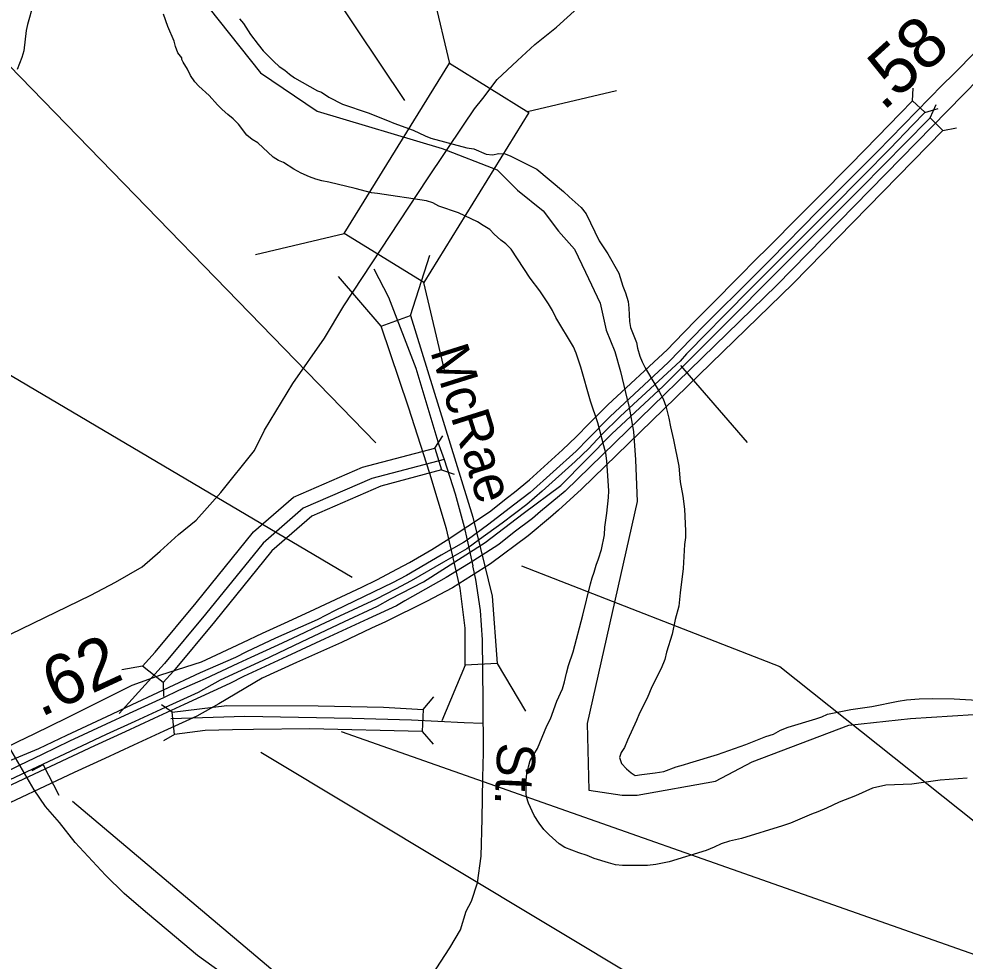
# Model space of a CAD drawing. Extents: x 2290055 to 2389491, y 66597 to 237875.
# Drawn here: x 2319601 to 2321946, y 184954 to 187289 of the extents above; entities that cross this region are included whole.
import ezdxf

# ---------------------------------------------------------------- set-up
doc = ezdxf.new("R2010")
doc.units = 0
for name, color, linetype in [('Exist Boundary Political City Limit New', 7, 'Continuous'), ('Exist Hydrographic Creek Double Shore', 7, 'Continuous'), ('Exist Railroad Mainline', 7, 'Continuous'), ('Exist Road Non-System Structure Non-Sys Other Number Label', 7, 'Continuous'), ('Exist Road Non-System Type 51', 7, 'Continuous'), ('Exist Road Non-System Type 51 Label', 7, 'Continuous'), ('Exist Road Primary Interstate Ramp 1 Lane Attributed', 7, 'Continuous'), ('Exist Road Primary US Divided Attributed', 7, 'Continuous'), ('Exist Road Primary US Mileage Hundredths English Label', 7, 'Continuous'), ('Exist Road Primary US Structure Cantilever Sign CELL', 7, 'Continuous'), ('Exist Road Primary US Structure Cantilever Sign Number Label', 7, 'Continuous'), ('Exist Road Primary US Structure Culvert Number Label', 7, 'Continuous'), ('Exist Road Primary US Structure Ovrhead Sign CELL', 7, 'Continuous'), ('Exist Road Primary US Structure Standard Bridge CELL', 7, 'Continuous'), ('Exist Road Primary US Structure Standard Bridge Number Label', 7, 'Continuous'), ('Exist Road Secondary Structure Standard Bridge CELL', 7, 'Continuous'), ('Exist Road Secondary Type 51 Attributed', 7, 'Continuous'), ('Map Preparation Boundary City Limit Buffer Line', 7, 'Continuous')]:
    doc.layers.add(name, color=color, linetype=linetype)

msp = doc.modelspace()

# ---------------------------------------------------------------- linework, layer by layer
at = {"layer": 'Exist Boundary Political City Limit New'}
msp.add_lwpolyline([(2320071.5, 187316.7), (2320199.5, 187155.5), (2320340, 187060.4), (2320649.8, 186968), (2320786.2, 186915.7), (2320836.8, 186865.3), (2320900.8, 186813.8), (2320938.8, 186763.3), (2320978.5, 186719.1), (2321005.5, 186661.4), (2321042, 186585.1), (2321056.5, 186517.9), (2321078.5, 186464.8), (2321092.5, 186415.3), (2321104.5, 186363.8), (2321114, 186326.1), (2321124.5, 186266.5), (2321129.2, 186196.7), (2321133.2, 186093.1), (2321009.2, 185543.3), (2321013.5, 185378), (2321096, 185365.6), (2321133.2, 185365.6), (2321327.8, 185400.5), (2321418.2, 185448.2), (2321658, 185539.2), (2321810.8, 185555.7), (2322071.2, 185572.3)], dxfattribs=at)
at = {"layer": 'Exist Hydrographic Creek Double Shore'}
for points in [[(2319636, 187325.3), (2319622, 187275.6), (2319619, 187260.7), (2319613, 187210.2), (2319608.2, 187194), (2319596.5, 187163.6)], [(2320026.5, 187148.9), (2320018.5, 187165.1), (2320008.5, 187181.8), (2320005.2, 187188.5), (2320004.7, 187192.7), (2319995.2, 187205), (2319989.5, 187221.1), (2319985.5, 187234), (2319970.2, 187270.8), (2319959.7, 187300.9)], [(2320148, 187289.6), (2320157.5, 187277.8), (2320175, 187251.1), (2320194.2, 187225.5), (2320206.7, 187210.5), (2320232.5, 187183.9), (2320246.5, 187171.8), (2320260.2, 187162.2), (2320271.7, 187152.3), (2320284.2, 187143.1), (2320341.2, 187111.2), (2320351, 187107.7), (2320369, 187095.6), (2320403.5, 187078.3), (2320466.7, 187056.6), (2320514.5, 187037.8), (2320530, 187030.7), (2320578.5, 187013.6), (2320608, 186999.5), (2320622, 186993.8), (2320711.5, 186969.6), (2320728.5, 186967.3), (2320759.5, 186954.3), (2320775, 186952.7), (2320791, 186955.8), (2320806, 186955.1), (2320820.5, 186949.1), (2320870.2, 186924.5), (2320884.5, 186916.6), (2320951.2, 186861.7), (2320965.2, 186848.1), (2320994.5, 186821.7), (2321007, 186806.5), (2321039.7, 186739.6), (2321061.2, 186707.4), (2321088, 186658.9)], [(2321032, 185935.9), (2321038, 185951.4), (2321045, 185974.3), (2321052.2, 186010.6), (2321053.7, 186030.1), (2321058.7, 186064.8), (2321062.7, 186103.3), (2321063, 186119.8), (2321058.5, 186194), (2321056.2, 186213.3), (2321050.7, 186231.4), (2321036, 186288.6), (2321018, 186342.1), (2320994, 186426.2), (2320982, 186461), (2320975.5, 186476.5), (2320932.2, 186549.3), (2320923.5, 186566.4), (2320913.5, 186583), (2320892, 186615.2), (2320868.7, 186647.1), (2320821.2, 186718.9), (2320808, 186731.9), (2320795.7, 186740.7), (2320779.2, 186755.7), (2320768.7, 186767.7), (2320751.7, 186777.4), (2320737.7, 186786.5), (2320690.5, 186808.5), (2320642, 186825.5), (2320627, 186833.4), (2320611.5, 186838.2), (2320490.2, 186856.7), (2320474.7, 186858.4), (2320434.5, 186869.4), (2320369, 186884.5), (2320352, 186887.7), (2320336.7, 186891.9), (2320321.2, 186897.7), (2320301, 186907.3), (2320282.2, 186916.7), (2320256.5, 186933.1), (2320244.2, 186938.5), (2320231.2, 186946.6), (2320193, 186982), (2320179, 186990.1), (2320166.2, 187001.4), (2320145.2, 187028.5), (2320132.5, 187041.7), (2320118.5, 187052.3), (2320104.7, 187064.7), (2320093, 187076.2), (2320072.5, 187099.5), (2320047, 187122.4), (2320037, 187133.6), (2320026.5, 187148.9)], [(2321088, 186658.9), (2321097.7, 186626.9), (2321105, 186610.5), (2321111.2, 186589.2), (2321113, 186572.4), (2321114.5, 186539.8), (2321117.2, 186524.5), (2321132, 186487.8), (2321134.5, 186473), (2321140, 186453.8), (2321145.7, 186439.2), (2321153.2, 186424.8), (2321189.2, 186364.7), (2321198, 186347.8), (2321204.2, 186329.7), (2321211.7, 186299.8), (2321216, 186278.3), (2321223.7, 186245.9), (2321236.5, 186180.8), (2321240, 186142.5), (2321246.7, 186106.9), (2321251.2, 186074.5), (2321253.5, 186020.3), (2321253.2, 186004.5), (2321250.5, 185986.4), (2321247.2, 185927.6), (2321239.7, 185866.9), (2321236.7, 185834.3), (2321227.7, 185800.8), (2321220.5, 185764.8), (2321206, 185720.3), (2321201.7, 185702), (2321193, 185679.9), (2321169.5, 185634.3), (2321158, 185606.2), (2321139.5, 185569.2), (2321132.2, 185551), (2321109.5, 185501.7), (2321102.5, 185484), (2321094.2, 185471.2), (2321089.5, 185459.1), (2321095, 185444.1), (2321107, 185430.8), (2321118.7, 185420.8), (2321128.5, 185414.1), (2321145, 185417.2), (2321178.2, 185420.8), (2321199.5, 185424.5), (2321230.5, 185435.9), (2321248.2, 185440.4), (2321264, 185446), (2321332.5, 185466.2), (2321403.2, 185491.4), (2321452.2, 185510.6), (2321471.7, 185517.1), (2321489, 185526.4), (2321508, 185533.7), (2321576.5, 185554.4), (2321591, 185559.4), (2321605.5, 185566), (2321663, 185578.3), (2321715.2, 185585.5), (2321780.5, 185598.7), (2321801.5, 185601.7), (2321832.5, 185604.4), (2321865.5, 185604.8), (2321919.5, 185604.1), (2321990.2, 185600.4)], [(2321951.2, 185407.8), (2321884.5, 185403), (2321814, 185393.2), (2321750, 185390.6), (2321717.2, 185383.2), (2321674.5, 185364), (2321634.2, 185348.4), (2321603, 185333.4), (2321581.5, 185324.4), (2321565.5, 185318.7), (2321513.5, 185296.5), (2321494, 185289.4), (2321392, 185258.1), (2321362, 185251.2), (2321342, 185244.8), (2321324.2, 185236.4), (2321304.7, 185228.7), (2321212.7, 185200.5), (2321180.2, 185194), (2321159, 185191.7), (2321135.5, 185191), (2321097, 185191.3), (2321080.2, 185193), (2321062.5, 185197.9), (2321027, 185209), (2321009.2, 185216.1), (2320989.2, 185222.3), (2320954.2, 185236), (2320940.5, 185244.9), (2320915.5, 185267.1), (2320902.2, 185280.3), (2320890.5, 185296), (2320878, 185315), (2320864, 185346.1), (2320859.5, 185361.2), (2320858.5, 185369.1), (2320858.5, 185402), (2320860.2, 185419.2), (2320864, 185435.4), (2320868.7, 185451.4), (2320877, 185466.7), (2320886.5, 185481.6), (2320910, 185537.3), (2320918.5, 185554.6), (2320934.7, 185598.7), (2320948.2, 185628.9), (2320953.7, 185646.5), (2320958, 185667.6), (2320963.7, 185687.3), (2320975.2, 185720.9), (2320999, 185811.4), (2321017.5, 185889.5), (2321021.7, 185904.1), (2321027.2, 185918.1), (2321032, 185935.9)]]:
    msp.add_lwpolyline(points, dxfattribs=at)
at = {"layer": 'Exist Railroad Mainline'}
msp.add_line((2319740.5, 185248.2), (2319701.9, 185297.6), dxfattribs=at)
for points in [[(2319701.9, 185297.6), (2319667.3, 185337.3), (2319638.9, 185379), (2319604.1, 185438.4), (2319563.3, 185507.8), (2319475, 185682.8)], [(2320378.9, 184720.5), (2320310.7, 184769.6), (2320223.7, 184838.4), (2320044.1, 184968.1), (2319971.3, 185029.2), (2319914.8, 185076.4), (2319862.2, 185121.7), (2319815.5, 185167.1), (2319740.5, 185248.2)]]:
    msp.add_lwpolyline(points, dxfattribs=at)
at = {"layer": 'Exist Road Non-System Structure Non-Sys Other Number Label'}
for p, q in [((2320571.8, 186554), (2320620, 186703.7)), ((2320499.3, 186527.5), (2320393.1, 186650.6)), ((2320706.9, 185687.5), (2320649, 185549.9)), ((2320786.6, 185692.3), (2320856.6, 185574))]:
    msp.add_line(p, q, dxfattribs=at)
msp.add_lwpolyline([(2320571.8, 186554), (2320726.3, 186054.4), (2320774.5, 185858.8), (2320786.6, 185692.3), (2320706.9, 185687.5), (2320706.9, 185779.2), (2320694.9, 185878.2), (2320661.1, 186025.4), (2320620, 186163), (2320566.9, 186327.1), (2320499.3, 186527.5)], close=True, dxfattribs=at)
msp.add_lwpolyline([(2320846.9, 185933.7), (2321486.8, 185684.4), (2322013.7, 185265.6)], dxfattribs=at)
at = {"layer": 'Exist Road Non-System Type 51'}
for points in [[(2320480.4, 186669.7), (2320517.4, 186599.7), (2320585.1, 186423.6), (2320641.5, 186234), (2320655.1, 186197.8), (2320682.1, 186112.1), (2320704.7, 186030.8), (2320712.1, 185997.5)], [(2320712.1, 185997.5), (2320726.4, 185933.9)], [(2320710, 185078.3), (2320723.1, 185103.3), (2320737.4, 185148.6), (2320747, 185214.2), (2320749.4, 185307.2), (2320751.1, 185408.5), (2320752.3, 185471.7), (2320752.1, 185599.5), (2320749.8, 185750.8), (2320745.3, 185823.1), (2320734, 185899.8), (2320726.4, 185933.9)], [(2320365.3, 184508.7), (2320396.7, 184540.5), (2320465.8, 184657.4), (2320550.4, 184807.6), (2320624.2, 184918.5), (2320669.5, 184987.6), (2320695.7, 185031.8), (2320710, 185078.3)]]:
    msp.add_lwpolyline(points, dxfattribs=at)
at = {"layer": 'Exist Road Primary Interstate Ramp 1 Lane Attributed'}
for points in [[(2320655.1, 186197.8), (2320475.9, 186150.4), (2320305.4, 186076.6), (2320206.1, 185990), (2320063.6, 185814.3), (2319961.7, 185692), (2319849.5, 185567.9)], [(2319977.6, 185555.2), (2320160.9, 185561.1), (2320427.2, 185556.6), (2320573.8, 185552.1), (2320704.7, 185545.3), (2320750.2, 185544.2)]]:
    msp.add_lwpolyline(points, dxfattribs=at)
at = {"layer": 'Exist Road Primary US Divided Attributed'}
for p, q in [((2321815.8, 187086.3), (2321817.8, 187117.3)), ((2321815.8, 187086.3), (2321846.8, 187058)), ((2321846.6, 187057.8), (2321879.8, 187067.4)), ((2321859.8, 187044), (2321874.5, 187077.2)), ((2321859.8, 187044), (2321891.5, 187013)), ((2321891.5, 187013), (2321925.2, 187019.4))]:
    msp.add_line(p, q, dxfattribs=at)
for points in [[(2321974.6, 187210.1), (2321916.4, 187151.9), (2321890.7, 187125.9), (2321729.1, 186960.6), (2321582, 186813.3), (2321464.3, 186693.4), (2321422.5, 186652.2), (2321299.6, 186529.3), (2321210.2, 186438.1), (2321066.8, 186303.8), (2321013.1, 186249.9), (2320982, 186218.4), (2320868.5, 186115.6), (2320827, 186083.9), (2320765.7, 186036.9), (2320712.1, 185997.5)], [(2321980.4, 187141.1), (2321479.8, 186629.1), (2320954.9, 186119.3), (2320894.1, 186068.7), (2320874.3, 186051.6), (2320828.9, 186017.4), (2320790.4, 185987.2), (2320726.1, 185945.7)], [(2320659.7, 185996.3), (2320767.6, 186067.6), (2320812.5, 186103.4), (2320829.1, 186116.4), (2320866.8, 186147.4), (2320948.7, 186221), (2320982.4, 186253.3), (2321014.5, 186286.8), (2321060.8, 186333.2), (2321208.8, 186469.8), (2321225.1, 186487.6), (2321278, 186541.7), (2321313.4, 186577.3), (2321391, 186656.2), (2321423.5, 186688.8), (2321461.2, 186726.5), (2321533, 186798.1), (2321581.3, 186846.6), (2321662.7, 186928.8), (2321729.6, 186996.8), (2321785.4, 187054.5), (2321815.6, 187086.2), (2321815.8, 187086.3)], [(2321846.8, 187058), (2321846.6, 187057.8), (2321816.4, 187026.2), (2321760.7, 186968.5), (2321693.8, 186900.4), (2321612.4, 186818.3), (2321564, 186769.8), (2321492.3, 186698.2), (2321454.5, 186660.4), (2321422.1, 186627.8), (2321344.5, 186549), (2321309, 186513.4), (2321256.1, 186459.2), (2321239.8, 186441.5), (2321091.9, 186304.8), (2321045.5, 186258.4), (2321013.5, 186224.9), (2320979.7, 186192.6), (2320897.9, 186119), (2320860, 186086.2), (2320798.7, 186039.3), (2320742.8, 185999.2)], [(2320757.1, 185991.7), (2320851, 186063.9), (2320944.2, 186133.3), (2321070.8, 186261), (2321197.8, 186378.9), (2321345.2, 186526.3), (2321485.1, 186667.1), (2321688.4, 186870.5), (2321855.1, 187039.1), (2321859.8, 187044)], [(2321891.5, 187013), (2321520.5, 186633.6), (2320995.6, 186123.8), (2320938.2, 186071.8), (2320918.4, 186054.7), (2320863.2, 186008.5), (2320770, 185939.1), (2320675.7, 185879.6)], [(2320712.1, 185997.5), (2320703.2, 185992.1), (2320647.9, 185960.4), (2320562, 185910.3), (2320527.2, 185891.4), (2320385, 185823.1), (2320340.5, 185800.2), (2320236.8, 185754.8), (2320164.8, 185720.6), (2320138.2, 185706.9), (2320050.4, 185668.4), (2319866.8, 185583), (2319830.5, 185565.9), (2319719.1, 185513.5), (2319649.9, 185480.8), (2319539.9, 185434.9), (2319504.1, 185419.5), (2319327.1, 185336.2), (2319150.5, 185248.7), (2319027.6, 185178.5), (2318883, 185079.4), (2318766.5, 184986.1), (2318676.8, 184907.3)], [(2319350.6, 185299.3), (2319405.1, 185325.7), (2319485.4, 185361.7), (2319523.9, 185379.1), (2319742.6, 185481.6), (2319817.9, 185516.4), (2319889, 185549.3), (2319964.4, 185583.8), (2320046.2, 185621.1), (2320100.7, 185651.8), (2320206.6, 185700), (2320301.8, 185745.7), (2320407.9, 185796.3), (2320490.2, 185834), (2320522, 185851.8), (2320604.3, 185894.5), (2320757.1, 185991.7)], [(2320742.8, 185999.2), (2320711.1, 185976), (2320653.8, 185943), (2320573.6, 185896.5), (2320534.3, 185876.4), (2320486.5, 185851.5), (2320395.6, 185808.8), (2320347.7, 185786.7), (2320292.2, 185760.5), (2320242.6, 185737.7), (2320175.9, 185706.9), (2320143.9, 185692.3), (2320062.3, 185654.1), (2320044, 185645.8), (2319996.2, 185625.1), (2319959.1, 185607.2), (2319874, 185568), (2319817.4, 185541.8), (2319726.2, 185499.4), (2319658.3, 185466.2), (2319601.6, 185439), (2319549.7, 185413.8), (2319513.9, 185398.4), (2319355.1, 185323.7)], [(2319357.9, 185380.8), (2319416.8, 185412.5), (2319456.5, 185431.5), (2319505.7, 185454.2), (2319559.5, 185479), (2319597.7, 185497.6), (2319640.4, 185518.3), (2319719.5, 185556.9), (2319881.4, 185637.9), (2319952.9, 185664.1), (2320053.8, 185696.4), (2320090.4, 185713.3), (2320155.8, 185743.9), (2320204.7, 185766.7), (2320259.5, 185792), (2320300.3, 185811.1), (2320334.3, 185826.9), (2320399.6, 185857.2), (2320450.9, 185880.9), (2320488.1, 185899.3), (2320539.7, 185926.3), (2320569.6, 185942.3), (2320624.9, 185974.5), (2320659.7, 185996.3)], [(2320726.1, 185945.7), (2320660.2, 185904.8), (2320558, 185847.2), (2320536.6, 185834.7), (2320467.1, 185802.7), (2320359.1, 185753.2), (2320264.8, 185709), (2320157.8, 185659.9), (2320123.6, 185642.2), (2320010.4, 185590), (2319935.1, 185555.6), (2319864, 185522.6), (2319788.7, 185487.9), (2319570, 185385.4)], [(2320675.7, 185879.6), (2320611.3, 185845.9), (2320510.1, 185795.3), (2320475.4, 185779.4), (2320401, 185743.7), (2320288.9, 185694.1), (2320203.6, 185655.4), (2320096.5, 185591.9), (2320041.9, 185561.2), (2319960.1, 185523.9), (2319884.7, 185489.4), (2319813.7, 185456.5), (2319738.3, 185421.7), (2319519.6, 185319.2), (2319481.2, 185301.8), (2319400.8, 185265.8), (2319346.3, 185239.4)]]:
    msp.add_lwpolyline(points, dxfattribs=at)
at = {"layer": 'Exist Road Primary US Structure Cantilever Sign CELL'}
for q in [(2319632.7, 185426.1), (2319699.7, 185365.9)]:
    msp.add_line((2319660.9, 185440.7), q, dxfattribs=at)
at = {"layer": 'Exist Road Primary US Structure Cantilever Sign Number Label'}
msp.add_line((2319734.2, 185350.9), (2321369, 183972.8), dxfattribs=at)
at = {"layer": 'Exist Road Primary US Structure Culvert Number Label'}
msp.add_lwpolyline([(2320558, 187087.5), (2320195.4, 187628.2), (2319925, 188716.1)], dxfattribs=at)
at = {"layer": 'Exist Road Primary US Structure Ovrhead Sign CELL'}
msp.add_line((2321407.4, 186239.6), (2321241.4, 186430.5), dxfattribs=at)
at = {"layer": 'Exist Road Primary US Structure Standard Bridge CELL'}
for p, q in [((2320631.7, 186225.6), (2320652.1, 186255.8)), ((2320631.7, 186225.6), (2320648.2, 186171.7)), ((2320648.2, 186171.7), (2320680, 186161.5)), ((2319907, 185685.1), (2319855.8, 185676)), ((2319958.8, 185645.1), (2319907, 185685.1)), ((2319958.8, 185645.1), (2319959.7, 185609.7)), ((2320603.2, 185577.7), (2320629.9, 185609.4)), ((2319980.5, 185570.9), (2319954.6, 185589.5)), ((2319986.5, 185516.3), (2319980.5, 185570.9)), ((2320603.2, 185577.7), (2320600.4, 185523.2)), ((2319986.5, 185516.3), (2319959.6, 185500.1)), ((2320600.4, 185523.2), (2320628.2, 185491.8))]:
    msp.add_line(p, q, dxfattribs=at)
for points in [[(2319907, 185685.1), (2319938.4, 185719.8), (2320040.2, 185842.1), (2320182.8, 186017.8), (2320282, 186104.4), (2320452.6, 186178.2), (2320631.7, 186225.6)], [(2320648.2, 186171.7), (2320498, 186131.2), (2320327.5, 186057.3), (2320228.2, 185970.7), (2320085.7, 185795), (2319983.9, 185672.8), (2319958.8, 185645.1)], [(2319980.5, 185570.9), (2320116.7, 185587.4), (2320343.2, 185586.6), (2320504.5, 185583.3), (2320603.2, 185577.7)], [(2320600.4, 185523.2), (2320321.8, 185530.3), (2320182.9, 185528.5), (2320130.4, 185527.5), (2320062.8, 185525.7), (2319986.5, 185516.3)]]:
    msp.add_lwpolyline(points, dxfattribs=at)
at = {"layer": 'Exist Road Primary US Structure Standard Bridge Number Label'}
for p, q in [((2320485.8, 186238.6), (2319101.1, 187662.6)), ((2320426.9, 185904.7), (2318050.3, 187309)), ((2320399.8, 185523.4), (2322687.2, 184718.4)), ((2320200.3, 185472.5), (2321517.6, 184682.1))]:
    msp.add_line(p, q, dxfattribs=at)
at = {"layer": 'Exist Road Secondary Structure Standard Bridge CELL'}
for p, q in [((2320669.2, 187178.9), (2320617.2, 187399.2)), ((2320861.7, 187059.9), (2321082, 187111.9)), ((2320187.3, 186705.8), (2320407.6, 186757.8)), ((2320656.5, 186415.7), (2320604.6, 186636))]:
    msp.add_line(p, q, dxfattribs=at)
msp.add_lwpolyline([(2320407.6, 186757.8), (2320668.3, 187179.5), (2320865.3, 187057.7), (2320604.6, 186636)], close=True, dxfattribs=at)
at = {"layer": 'Exist Road Secondary Type 51 Attributed'}
for points in [[(2320614.1, 186893), (2320703.1, 187025.7), (2320730.3, 187066.1), (2320751.2, 187092), (2320786.4, 187139.4), (2320836.6, 187186.4), (2320879.5, 187226), (2320933.9, 187268.8), (2321003.9, 187332.3), (2321117.6, 187423.8), (2321407, 187668.2), (2321830.2, 188067.4), (2322091.5, 188333.9), (2322256.7, 188502.7)], [(2319453.3, 185706.6), (2319554.4, 185752.2), (2319607.2, 185777.7), (2319779.2, 185861.4), (2319840.4, 185893.2), (2319906.2, 185931.8), (2319951.5, 185970.4), (2319996.9, 186011.2), (2320040, 186047.5), (2320101.2, 186115.6), (2320185.1, 186219.9), (2320210, 186269.8), (2320280.3, 186385.6), (2320358.3, 186498.3), (2320406.4, 186578.1), (2320614.1, 186893)]]:
    msp.add_lwpolyline(points, dxfattribs=at)
at = {"layer": 'Map Preparation Boundary City Limit Buffer Line'}
msp.add_lwpolyline([(2320071.5, 187316.7), (2320199.5, 187155.5), (2320340, 187060.4), (2320649.8, 186968), (2320786.2, 186915.7), (2320836.8, 186865.3), (2320900.8, 186813.8), (2320938.8, 186763.3), (2320978.5, 186719.1), (2321005.5, 186661.4), (2321042, 186585.1), (2321056.5, 186517.9), (2321078.5, 186464.8), (2321092.5, 186415.3), (2321104.5, 186363.8), (2321114, 186326.1), (2321124.5, 186266.5), (2321129.2, 186196.7), (2321133.2, 186093.1), (2321009.2, 185543.3), (2321013.5, 185378), (2321096, 185365.6), (2321133.2, 185365.6), (2321327.8, 185400.5), (2321418.2, 185448.2), (2321658, 185539.2), (2321810.8, 185555.7), (2322071.2, 185572.3)], dxfattribs=at)

# ---------------------------------------------------------------- texts
at = {"layer": 'Exist Road Non-System Type 51 Label'}
for s, rotation, p in [('McRae', 287.4764, (2320619.9, 186465.7)), ('St.', 267.3709, (2320787.6, 185497.3))]:
    msp.add_text(s, height=95, rotation=rotation, dxfattribs=at).set_placement(p)
at = {"layer": 'Exist Road Primary US Mileage Hundredths English Label'}
for s, rotation, p in [('.58', 42.2283, (2321743, 187058.7)), ('.62', 24.7697, (2319654.5, 185557.8))]:
    msp.add_text(s, height=125, rotation=rotation, dxfattribs=at).set_placement(p)

doc.saveas('drawing.dxf')
